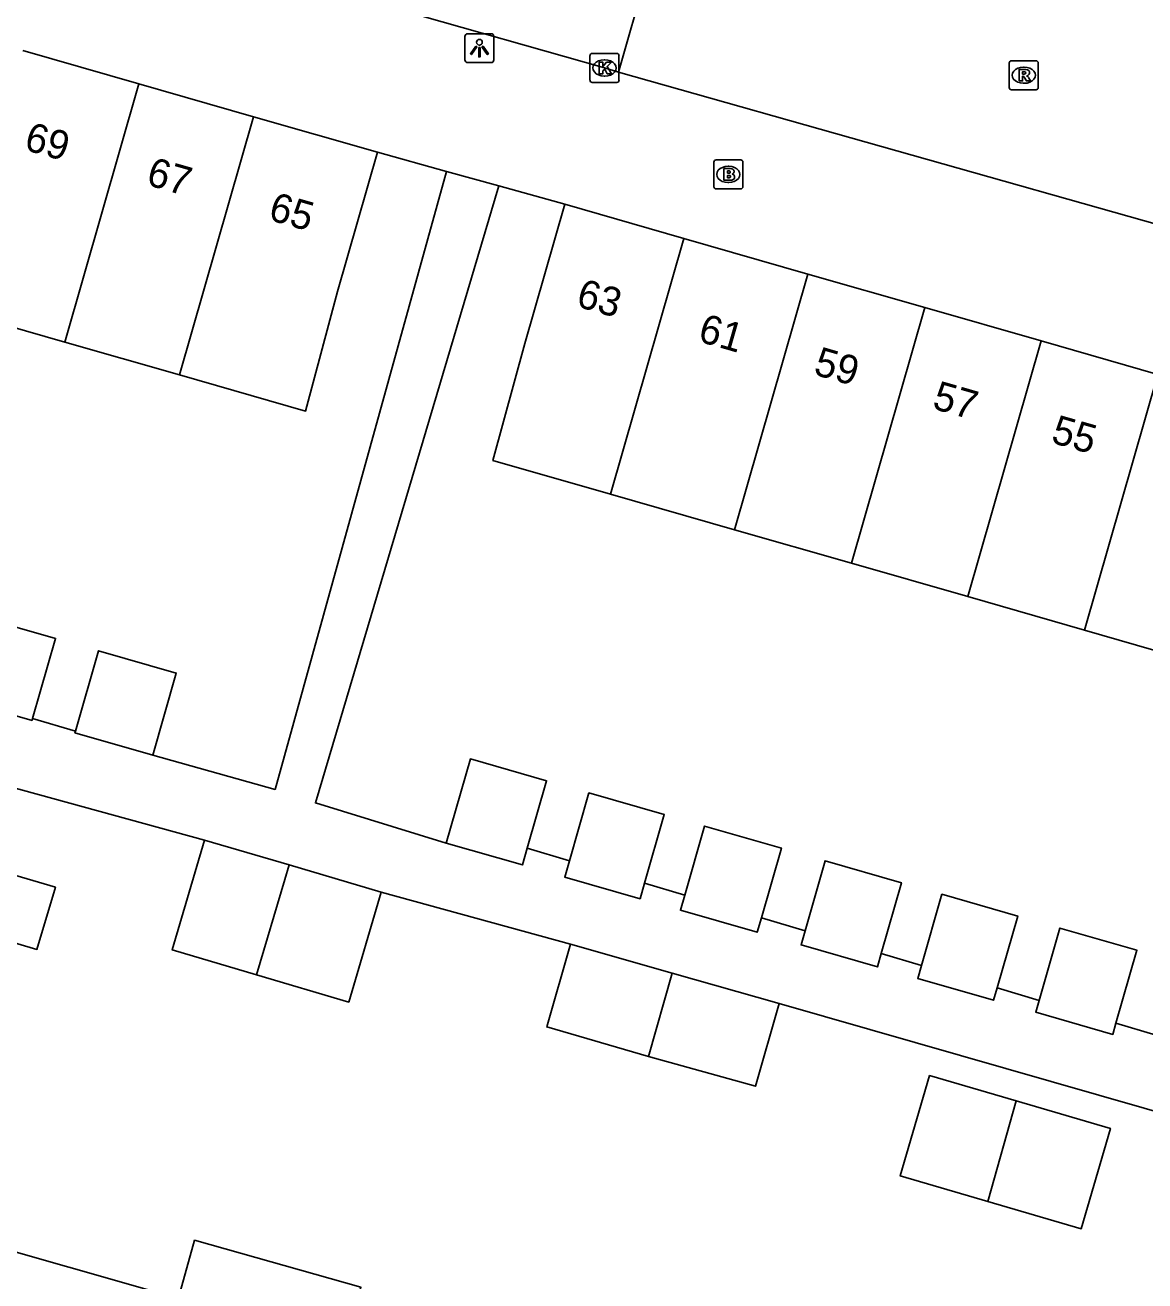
# Model space of a CAD drawing. Extents: x 158087 to 159494, y 382905 to 383981.
# Drawn here: x 158790.81 to 158829.47, y 383337.43 to 383380.76 of the extents above; entities that cross this region are included whole.
import ezdxf

# ---------------------------------------------------------------- set-up
doc = ezdxf.new("R2010")
doc.units = 0
for name, color, linetype in [('IMGEO_Brandkraan', 7, 'Continuous'), ('IMGEO_Kolk', 7, 'Continuous'), ('IMGEO_Lichtpunt', 7, 'Continuous'), ('IMGEO_Pand', 7, 'Continuous'), ('IMGEO_Pand_nummerreeks', 7, 'Continuous'), ('IMGEO_Rijbaan_lokaal_open', 7, 'Continuous'), ('IMGEO_Rioolput', 7, 'Continuous'), ('IMGEO_Voetpad_open', 7, 'Continuous')]:
    doc.layers.add(name, color=color, linetype=linetype)

msp = doc.modelspace()

# ---------------------------------------------------------------- linework, layer by layer
at = {"layer": 'IMGEO_Brandkraan'}
for p, q in [((158814.59, 383375.178), (158814.59, 383376.03)), ((158814.665, 383376.104), (158815.517, 383376.104)), ((158815.078, 383375.884), (158815.103, 383375.884)), ((158815.591, 383376.03), (158815.591, 383375.178)), ((158815.517, 383375.104), (158814.665, 383375.104)), ((158815.101, 383375.324), (158815.076, 383375.324))]:
    msp.add_line(p, q, dxfattribs=at)
for points in [[(158814.59, 383375.178), (158814.59, 383376.03)], [(158814.665, 383376.104), (158815.517, 383376.104)], [(158815.591, 383376.03), (158815.591, 383375.178)], [(158814.938, 383375.804), (158814.938, 383375.404), (158815.151, 383375.404)], [(158815.169, 383375.804), (158814.938, 383375.804)], [(158815.117, 383375.723), (158815.063, 383375.723), (158815.063, 383375.647)], [(158815.063, 383375.647), (158815.116, 383375.647)], [(158815.125, 383375.571), (158815.063, 383375.571), (158815.063, 383375.49)], [(158815.063, 383375.49), (158815.125, 383375.49)], [(158815.517, 383375.104), (158814.665, 383375.104)]]:
    msp.add_lwpolyline(points, dxfattribs=at)
for centre, radius, start, end in [((158814.667, 383376.028), 0.0765, 91.552, 178.448), ((158814.667, 383376.028), 0.0765, 91.552, 178.448), ((158815.515, 383376.028), 0.0765, 1.552, 88.448), ((158815.515, 383376.028), 0.0765, 1.552, 88.448), ((158815.118, 383375.685), 0.0379, 267.8285, 90.9355), ((158815.126, 383375.53), 0.0404, 269.8759, 90.5077), ((158815.157, 383375.655), 0.251, 268.6676, 293.5347), ((158815.173, 383375.659), 0.145, 59.4692, 91.5367), ((158815.198, 383375.706), 0.0922, 285.5137, 58.1501), ((158815.203, 383375.514), 0.105, 301.3115, 78.989), ((158814.667, 383375.18), 0.0765, 181.552, 268.448), ((158814.667, 383375.18), 0.0765, 181.552, 268.448), ((158815.515, 383375.18), 0.0765, 271.552, 358.448), ((158815.515, 383375.18), 0.0765, 271.552, 358.448)]:
    msp.add_arc(centre, radius, start, end, dxfattribs=at)
for centre, major_axis, ratio, start_param, end_param in [((158815.077, 383375.604), (-0.387, 0.002), 0.722429, 4.712389, 7.853982), ((158815.102, 383375.604), (-0.39, 0.002), 0.717154, 1.570796, 4.712389)]:
    msp.add_ellipse(centre, major_axis=major_axis, ratio=ratio, start_param=start_param, end_param=end_param, dxfattribs=at)
at = {"layer": 'IMGEO_Kolk'}
for p, q in [((158810.389, 383379.777), (158811.241, 383379.777)), ((158810.314, 383378.851), (158810.314, 383379.703)), ((158810.802, 383379.557), (158810.827, 383379.557)), ((158811.315, 383379.703), (158811.315, 383378.851)), ((158810.825, 383378.997), (158810.8, 383378.997)), ((158811.241, 383378.777), (158810.389, 383378.777))]:
    msp.add_line(p, q, dxfattribs=at)
for points in [[(158810.389, 383379.777), (158811.241, 383379.777)], [(158810.314, 383378.851), (158810.314, 383379.703)], [(158810.635, 383379.477), (158810.758, 383379.477), (158810.758, 383379.326), (158810.888, 383379.477), (158811.052, 383379.477), (158810.906, 383379.326), (158811.059, 383379.077), (158810.907, 383379.077), (158810.822, 383379.241), (158810.758, 383379.174), (158810.758, 383379.077), (158810.635, 383379.077), (158810.635, 383379.477)], [(158811.315, 383379.703), (158811.315, 383378.851)], [(158811.241, 383378.777), (158810.389, 383378.777)]]:
    msp.add_lwpolyline(points, dxfattribs=at)
for centre, start, end in [((158810.391, 383379.701), 91.552, 178.448), ((158810.391, 383379.701), 91.552, 178.448), ((158811.239, 383379.701), 1.552, 88.448), ((158811.239, 383379.701), 1.552, 88.448), ((158810.391, 383378.853), 181.552, 268.448), ((158810.391, 383378.853), 181.552, 268.448), ((158811.239, 383378.853), 271.552, 358.448), ((158811.239, 383378.853), 271.552, 358.448)]:
    msp.add_arc(centre, 0.0765, start, end, dxfattribs=at)
for centre, major_axis, ratio, start_param, end_param in [((158810.801, 383379.277), (-0.387, 0.002), 0.722429, 4.712389, 7.853982), ((158810.826, 383379.277), (-0.39, 0.002), 0.717154, 1.570796, 4.712389)]:
    msp.add_ellipse(centre, major_axis=major_axis, ratio=ratio, start_param=start_param, end_param=end_param, dxfattribs=at)
at = {"layer": 'IMGEO_Lichtpunt'}
for p, q in [((158805.997, 383380.365), (158805.997, 383379.558)), ((158805.997, 383380.365), (158805.997, 383379.558)), ((158806.899, 383380.46), (158806.091, 383380.46)), ((158806.899, 383380.46), (158806.091, 383380.46)), ((158806.993, 383379.558), (158806.993, 383380.365)), ((158806.993, 383379.558), (158806.993, 383380.365)), ((158806.091, 383379.464), (158806.899, 383379.464)), ((158806.091, 383379.464), (158806.899, 383379.464))]:
    msp.add_line(p, q, dxfattribs=at)
for points in [[(158806.371, 383380.029), (158806.41, 383380.001), (158806.222, 383379.739), (158806.184, 383379.766), (158806.371, 383380.029)], [(158806.473, 383379.981), (158806.52, 383379.981), (158806.52, 383379.659), (158806.473, 383379.659), (158806.473, 383379.981)], [(158806.583, 383380.001), (158806.621, 383380.028), (158806.808, 383379.766), (158806.769, 383379.738), (158806.583, 383380.001)]]:
    msp.add_lwpolyline(points, dxfattribs=at)
msp.add_circle((158806.496, 383380.163), 0.0994, dxfattribs=at)
for centre, start, end in [((158806.091, 383380.365), 90, 180), ((158806.091, 383380.365), 90, 180), ((158806.899, 383380.365), 0, 90), ((158806.899, 383380.365), 0, 90), ((158806.091, 383379.558), 180, 270), ((158806.091, 383379.558), 180, 270), ((158806.899, 383379.558), 270, 0), ((158806.899, 383379.558), 270, 360)]:
    msp.add_arc(centre, 0.0946, start, end, dxfattribs=at)
at = {"layer": 'IMGEO_Pand'}
for points in [[(158790.734, 383379.881), (158794.738, 383378.732)], [(158794.738, 383378.732), (158792.182, 383369.821)], [(158794.738, 383378.732), (158798.702, 383377.596)], [(158796.146, 383368.684), (158798.702, 383377.596)], [(158798.702, 383377.596), (158802.979, 383376.369)], [(158802.979, 383376.369), (158801.601, 383371.563), (158800.494, 383367.437), (158796.146, 383368.684)], [(158811.023, 383364.575), (158806.964, 383365.739), (158808.066, 383369.769), (158809.444, 383374.575)], [(158809.444, 383374.575), (158813.553, 383373.397)], [(158811.023, 383364.575), (158813.553, 383373.397)], [(158813.553, 383373.397), (158817.837, 383372.168)], [(158817.837, 383372.168), (158815.306, 383363.346)], [(158817.837, 383372.168), (158821.869, 383371.012)], [(158792.182, 383369.821), (158788.178, 383370.969)], [(158821.869, 383371.012), (158819.338, 383362.189)], [(158821.869, 383371.012), (158825.887, 383369.86)], [(158796.146, 383368.684), (158792.182, 383369.821)], [(158823.356, 383361.036), (158825.887, 383369.86)], [(158825.887, 383369.86), (158829.916, 383368.704)], [(158829.916, 383368.704), (158827.385, 383359.881)], [(158815.306, 383363.346), (158811.023, 383364.575)], [(158819.338, 383362.189), (158815.306, 383363.346)], [(158823.356, 383361.036), (158819.338, 383362.189)], [(158827.385, 383359.881), (158823.356, 383361.036)], [(158791.075, 383356.827), (158791.868, 383359.593), (158789.286, 383360.334), (158788.496, 383357.579)], [(158831.577, 383358.678), (158827.385, 383359.881)], [(158792.55, 383356.397), (158793.346, 383359.169), (158796.03, 383358.4), (158795.218, 383355.571)], [(158788.496, 383357.579), (158788.475, 383357.505), (158791.057, 383356.764), (158791.075, 383356.827)], [(158792.55, 383356.397), (158792.534, 383356.34), (158795.218, 383355.571)], [(158785.293, 383350.62), (158786.311, 383350.319), (158791.224, 383348.865), (158791.858, 383351.009), (158788.416, 383352.027), (158787.167, 383352.397), (158786.946, 383352.462), (158787.712, 383355.054), (158786.638, 383355.372), (158786.48, 383354.814)], [(158808.147, 383352.355), (158808.815, 383354.684), (158806.185, 383355.439), (158805.352, 383352.534)], [(158812.196, 383351.153), (158812.875, 383353.519), (158810.275, 383354.265), (158809.603, 383351.923)], [(158816.229, 383349.955), (158816.919, 383352.359), (158814.269, 383353.119), (158813.587, 383350.74)], [(158798.807, 383347.989), (158795.893, 383348.848), (158797.01, 383352.64)], [(158797.01, 383352.64), (158799.925, 383351.781)], [(158805.352, 383352.534), (158807.982, 383351.78), (158808.147, 383352.355)], [(158799.925, 383351.781), (158799.778, 383351.282), (158798.807, 383347.989)], [(158799.925, 383351.781), (158803.106, 383350.843)], [(158809.603, 383351.923), (158809.442, 383351.361), (158812.042, 383350.615), (158812.196, 383351.153)], [(158820.367, 383348.726), (158821.067, 383351.168), (158818.431, 383351.925), (158817.737, 383349.507)], [(158798.807, 383347.989), (158801.988, 383347.051), (158803.106, 383350.843)], [(158813.587, 383350.74), (158813.436, 383350.215), (158816.085, 383349.455), (158816.229, 383349.955)], [(158821.756, 383348.314), (158822.46, 383350.769), (158825.078, 383350.017), (158824.367, 383347.538)], [(158817.737, 383349.507), (158817.598, 383349.021), (158820.234, 383348.264), (158820.367, 383348.726)], [(158825.82, 383347.106), (158826.535, 383349.599), (158829.192, 383348.837), (158828.47, 383346.32)], [(158809.636, 383349.048), (158808.824, 383346.192), (158812.33, 383345.167)], [(158809.636, 383349.048), (158813.149, 383348.049)], [(158824.367, 383347.538), (158824.245, 383347.113), (158821.627, 383347.865), (158821.756, 383348.314)], [(158813.149, 383348.049), (158812.33, 383345.167)], [(158813.149, 383348.049), (158816.844, 383347)], [(158812.33, 383345.167), (158816.032, 383344.143), (158816.844, 383347)], [(158828.47, 383346.32), (158828.359, 383345.933), (158825.702, 383346.695), (158825.82, 383347.106)], [(158825.027, 383343.637), (158822.034, 383344.51), (158821.024, 383341.053), (158824.052, 383340.169)], [(158824.052, 383340.169), (158825.027, 383343.637)], [(158824.052, 383340.169), (158827.271, 383339.229), (158828.281, 383342.687), (158825.027, 383343.637)], [(158786.442, 383328.399), (158792.358, 383326.73), (158793.716, 383331.543), (158794.417, 383334.026), (158795.275, 383337.065), (158789.371, 383338.737)], [(158796.106, 383336.84), (158795.506, 383334.714), (158794.544, 383331.309), (158793.186, 383326.496), (158799.027, 383324.847), (158800.345, 383329.671), (158801.027, 383332.166), (158802.405, 383337.209), (158796.667, 383338.829), (158796.106, 383336.84)]]:
    msp.add_lwpolyline(points, dxfattribs=at)
at = {"layer": 'IMGEO_Rijbaan_lokaal_open'}
for points in [[(158811.299, 383379.137), (158810.816, 383379.277), (158803.832, 383381.26), (158764.081, 383392.596), (158757.401, 383394.452), (158756.229, 383394.782), (158753.608, 383395.531)], [(158813.203, 383385.82), (158811.299, 383379.137)], [(158811.299, 383379.137), (158830.515, 383373.709)]]:
    msp.add_lwpolyline(points, dxfattribs=at)
at = {"layer": 'IMGEO_Rioolput'}
for p, q in [((158824.787, 383378.602), (158824.787, 383379.454)), ((158824.862, 383379.528), (158825.714, 383379.528)), ((158825.275, 383379.308), (158825.3, 383379.308)), ((158825.788, 383379.454), (158825.788, 383378.602)), ((158825.714, 383378.528), (158824.862, 383378.528)), ((158825.298, 383378.748), (158825.273, 383378.748))]:
    msp.add_line(p, q, dxfattribs=at)
for points in [[(158824.787, 383378.602), (158824.787, 383379.454)], [(158824.862, 383379.528), (158825.714, 383379.528)], [(158825.788, 383379.454), (158825.788, 383378.602)], [(158825.376, 383379.226), (158825.124, 383379.228), (158825.124, 383378.828)], [(158825.124, 383378.828), (158825.248, 383378.828), (158825.248, 383378.99), (158825.259, 383378.99)], [(158825.302, 383379.147), (158825.248, 383379.147), (158825.248, 383379.066)], [(158825.248, 383379.066), (158825.3, 383379.066)], [(158825.306, 383378.961), (158825.377, 383378.828), (158825.517, 383378.828), (158825.452, 383378.954)], [(158825.714, 383378.528), (158824.862, 383378.528)]]:
    msp.add_lwpolyline(points, dxfattribs=at)
for centre, radius, start, end in [((158824.864, 383379.452), 0.0765, 91.552, 178.448), ((158824.864, 383379.452), 0.0765, 91.552, 178.448), ((158825.712, 383379.452), 0.0765, 1.552, 88.448), ((158825.712, 383379.452), 0.0765, 1.552, 88.448), ((158825.258, 383378.937), 0.0533, 26.0293, 88.6989), ((158825.284, 383379.255), 0.19, 274.7715, 282.9687), ((158825.308, 383379.051), 0.0964, 77.0061, 93.1865), ((158825.322, 383379.108), 0.0378, 276.6634, 79.6772), ((158825.375, 383379.116), 0.109, 350.3612, 89.416), ((158825.373, 383379.116), 0.112, 277.5842, 350.9817), ((158825.357, 383378.901), 0.108, 29.5134, 73.7905), ((158824.864, 383378.604), 0.0765, 181.552, 268.448), ((158824.864, 383378.604), 0.0765, 181.552, 268.448), ((158825.712, 383378.604), 0.0765, 271.552, 358.448), ((158825.712, 383378.604), 0.0765, 271.552, 358.448)]:
    msp.add_arc(centre, radius, start, end, dxfattribs=at)
for centre, major_axis, ratio, start_param, end_param in [((158825.274, 383379.028), (-0.387, 0.002), 0.722429, 4.712389, 7.853982), ((158825.299, 383379.028), (-0.39, 0.002), 0.717154, 1.570796, 4.712389)]:
    msp.add_ellipse(centre, major_axis=major_axis, ratio=ratio, start_param=start_param, end_param=end_param, dxfattribs=at)
at = {"layer": 'IMGEO_Voetpad_open'}
for points in [[(158805.362, 383375.708), (158802.979, 383376.369)], [(158795.218, 383355.571), (158799.446, 383354.387), (158805.362, 383375.708)], [(158805.362, 383375.708), (158807.164, 383375.208)], [(158805.352, 383352.534), (158800.834, 383353.918), (158807.164, 383375.208)], [(158807.164, 383375.208), (158809.444, 383374.575)], [(158780.89, 383357.073), (158787.568, 383355.222), (158797.01, 383352.64)], [(158791.075, 383356.827), (158792.55, 383356.397)], [(158809.603, 383351.923), (158808.147, 383352.355)], [(158813.587, 383350.74), (158812.196, 383351.153)], [(158803.106, 383350.843), (158809.636, 383349.048)], [(158817.737, 383349.507), (158816.229, 383349.955)], [(158821.756, 383348.314), (158820.367, 383348.726)], [(158825.82, 383347.106), (158824.367, 383347.538)], [(158816.844, 383347), (158837.265, 383341.147), (158832.476, 383324.239)], [(158829.853, 383345.908), (158828.47, 383346.32)]]:
    msp.add_lwpolyline(points, dxfattribs=at)

# ---------------------------------------------------------------- texts
at = {"layer": 'IMGEO_Pand_nummerreeks'}
for s, rotation, p in [('69', 343.9977, (158790.74, 383376.467)), ('67', 343.9977, (158794.956, 383375.258)), ('65', 343.9977, (158799.172, 383374.049)), ('63', 343.9989, (158809.795, 383371.063)), ('61', 343.9989, (158814.002, 383369.856)), ('59', 343.9989, (158817.993, 383368.712)), ('57', 343.9989, (158822.091, 383367.536)), ('55', 343.9989, (158826.19, 383366.361))]:
    msp.add_text(s, height=1, rotation=rotation, dxfattribs=at).set_placement(p)

doc.saveas('drawing.dxf')
